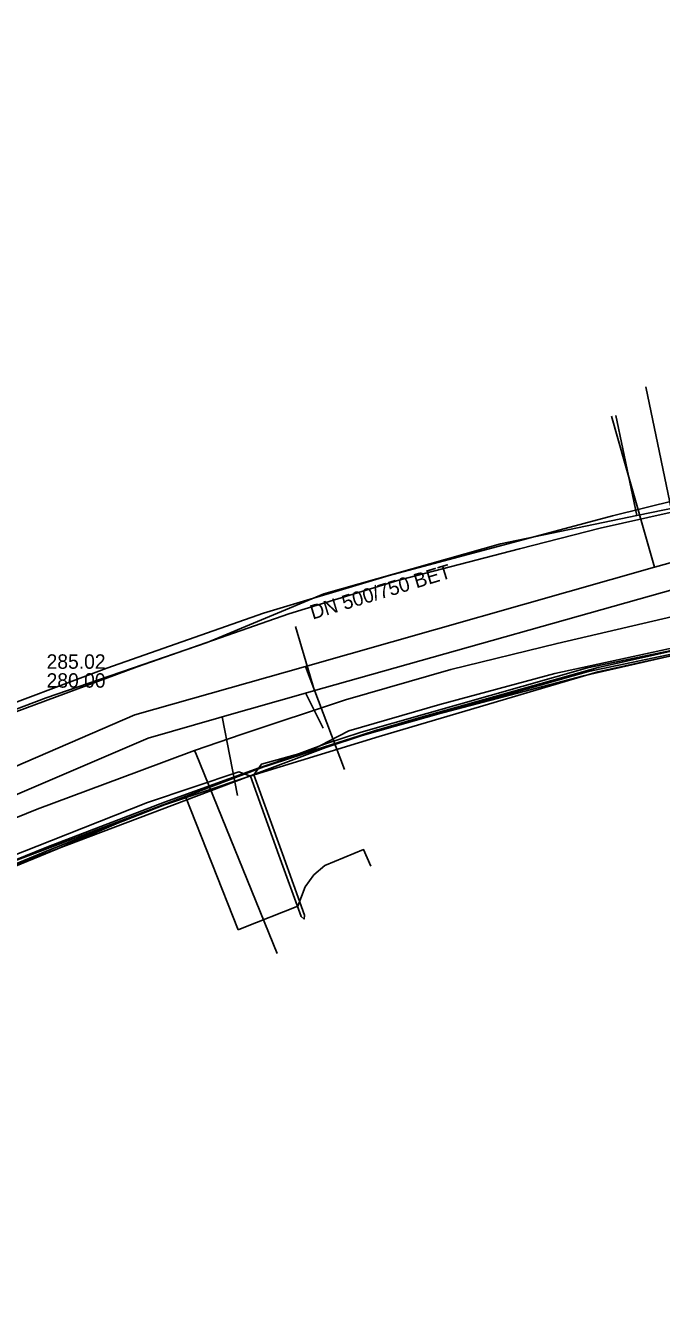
# Model space of a CAD drawing. Extents: x -600309 to -598967, y -1161267 to -1160292.
# Drawn here: x -599845.4 to -599810.1, y -1160475.9 to -1160404.2 of the extents above; entities that cross this region are included whole.
import ezdxf

# ---------------------------------------------------------------- set-up
doc = ezdxf.new("R2010")
doc.units = 0
for name, color, linetype in [('Vrstva 1', 7, 'Continuous'), ('Vrstva 12', 7, 'Continuous'), ('Vrstva 13', 7, 'Continuous'), ('Vrstva 16', 7, 'Continuous'), ('Vrstva 42', 7, 'Continuous'), ('Vrstva 44', 7, 'Continuous'), ('Vrstva 55', 7, 'Continuous'), ('Vrstva 9', 7, 'Continuous')]:
    doc.layers.add(name, color=color, linetype=linetype)

msp = doc.modelspace()

# ---------------------------------------------------------------- linework, layer by layer
at = {"layer": 'Vrstva 1'}
for points in [[(-599830.41, -1160437.57), (-599829.35, -1160441.14)], [(-599828.875, -1160443.215), (-599829.84, -1160441.28)]]:
    msp.add_lwpolyline(points, dxfattribs=at)
at = {"layer": 'Vrstva 12'}
for points in [[(-599806.25, -1160424.98), (-599805.61, -1160430.2), (-599811.47, -1160431.41)], [(-599811.47, -1160431.41), (-599812.64, -1160425.85)], [(-599850.9, -1160444.04), (-599844.23, -1160441.53), (-599835.31, -1160438.45), (-599828.83, -1160435.76), (-599819.04, -1160432.98), (-599811.47, -1160431.41)], [(-599836.51, -1160447), (-599832.5, -1160445.46), (-599825.91, -1160443.32), (-599814.43, -1160440.31), (-599806.08, -1160438.4), (-599789.87, -1160435.46), (-599787.73, -1160437.4), (-599784.67, -1160441.11), (-599784.1, -1160442.99), (-599781.37, -1160450.41)], [(-599849.78, -1160452.45), (-599849.19, -1160452.2), (-599843.65, -1160449.93), (-599839.09, -1160447.99), (-599836.51, -1160447)], [(-599833.582, -1160454.404), (-599836.51, -1160447)], [(-599833.367, -1160454.318), (-599830.281, -1160453.081), (-599829.878, -1160452.023), (-599829.397, -1160451.352), (-599828.772, -1160450.834), (-599826.635, -1160449.948), (-599826.227, -1160450.861)], [(-599833.582, -1160454.404), (-599833.367, -1160454.318)]]:
    msp.add_lwpolyline(points, dxfattribs=at)
at = {"layer": 'Vrstva 13'}
for points in [[(-599808.369, -1160436.756), (-599808.418, -1160436.523), (-599810.967, -1160424.266)], [(-599897.91, -1160475.9), (-599890.48, -1160470.86), (-599888.563, -1160469.598), (-599877.58, -1160463.13), (-599872.23, -1160460.28), (-599866.81, -1160457.55), (-599860.035, -1160454.342), (-599858.86, -1160453.81), (-599858.17, -1160453.46), (-599855.87, -1160452.4), (-599849.983, -1160449.842), (-599844.73, -1160447.71), (-599839.08, -1160445.59), (-599836.007, -1160444.443), (-599833.36, -1160443.55), (-599827.64, -1160441.64), (-599821.79, -1160439.96), (-599815.9, -1160438.51), (-599808.369, -1160436.756), (-599797.3, -1160434.741), (-599796.11, -1160434.53), (-599786.36, -1160432.84), (-599780.3, -1160431.87), (-599778.69, -1160431.87)], [(-599836.007, -1160444.443), (-599835.916, -1160444.647), (-599831.43, -1160455.71)]]:
    msp.add_lwpolyline(points, dxfattribs=at)
at = {"layer": 'Vrstva 16'}
for points in [[(-599810.5, -1160434.28), (-599812.14, -1160428.5), (-599812.88, -1160425.9)], [(-599900.7, -1160472.91), (-599895.44, -1160469.94), (-599890.85, -1160467.34), (-599889.04, -1160466.32), (-599871.21, -1160456.24), (-599860.77, -1160451.74), (-599858.17, -1160450.61), (-599854.01, -1160448.82), (-599850.22, -1160447.18), (-599839.32, -1160442.47), (-599829.86, -1160439.79), (-599810.5, -1160434.28), (-599809.75, -1160434.07), (-599807.51, -1160433.43), (-599804.5, -1160432.88), (-599798.57, -1160431.77), (-599794.9, -1160431.09), (-599789.412, -1160429.772), (-599788.733, -1160429.537)], [(-599829.86, -1160439.79), (-599827.69, -1160445.51)]]:
    msp.add_lwpolyline(points, dxfattribs=at)
at = {"layer": 'Vrstva 42'}
for points in [[(-599848.076, -1160442.575), (-599840.88, -1160439.88), (-599832.18, -1160436.83), (-599825.22, -1160434.73), (-599817.59, -1160432.71), (-599812.82, -1160431.43), (-599809.31, -1160430.56), (-599808.68, -1160430.172), (-599808.672, -1160429.964), (-599808.56, -1160429.77), (-599808.472, -1160429.976), (-599808.48, -1160430.162), (-599808.06, -1160430.38), (-599801.35, -1160429.01), (-599796.53, -1160428.1), (-599796.11, -1160428.14), (-599795.84, -1160428.48), (-599795.759, -1160429.187), (-599794.689, -1160435.255), (-599794.66, -1160436.243), (-599794.37, -1160437.123)], [(-599794.578, -1160437.115), (-599794.668, -1160436.858), (-599796.11, -1160436.26), (-599799.67, -1160436.81), (-599801.92, -1160437.6), (-599803.9, -1160437.5), (-599808.61, -1160438.57), (-599816.03, -1160440.17), (-599822.4, -1160441.89), (-599827.45, -1160443.35), (-599829.56, -1160444.45), (-599832.3, -1160445.21), (-599832.71, -1160445.808), (-599831.136, -1160450.186), (-599829.904, -1160453.588), (-599829.93, -1160453.81), (-599830.092, -1160453.656), (-599831.324, -1160450.254), (-599832.902, -1160445.866), (-599833.56, -1160445.63), (-599838.61, -1160447.34), (-599843.94, -1160449.44), (-599849.24, -1160451.53)]]:
    msp.add_lwpolyline(points, dxfattribs=at)
at = {"layer": 'Vrstva 44'}
for points in [[(-599807.339, -1160438.429), (-599814.211, -1160439.862), (-599826.766, -1160443.433), (-599828.8, -1160444.095), (-599831.479, -1160445.106), (-599847.354, -1160451.095)], [(-599807.339, -1160438.429), (-599813.61, -1160439.84), (-599823.565, -1160442.645), (-599825.77, -1160443.28), (-599831.479, -1160445.106), (-599832.43, -1160445.41), (-599837.68, -1160447.31), (-599844.1, -1160449.77), (-599847.354, -1160451.095)], [(-599847.098, -1160451.213), (-599833.159, -1160445.953), (-599828.734, -1160444.283), (-599826.708, -1160443.625), (-599814.163, -1160440.056), (-599807.003, -1160438.563)], [(-599807.88, -1160438.82), (-599813.63, -1160440.09), (-599825.77, -1160443.67), (-599832.4, -1160445.7), (-599833.159, -1160445.953), (-599837.68, -1160447.46), (-599844.09, -1160449.98), (-599847.098, -1160451.213)]]:
    msp.add_lwpolyline(points, dxfattribs=at)
at = {"layer": 'Vrstva 55'}
msp.add_lwpolyline([(-599786.68, -1160401.17), (-599787.1, -1160401.26), (-599788.17, -1160401.72), (-599787.06, -1160405.36), (-599786.22, -1160409.02), (-599784.87, -1160415.71), (-599784.42, -1160421.03), (-599785.62, -1160423.9), (-599788.32, -1160426.51), (-599789.88, -1160427.68), (-599798.8, -1160428.83), (-599804.33, -1160430.06), (-599813.51, -1160432.11), (-599817.99, -1160433.25), (-599824.68, -1160434.99), (-599830.78, -1160436.86), (-599839.19, -1160439.81), (-599846.57, -1160442.55)], dxfattribs=at)
at = {"layer": 'Vrstva 9'}
msp.add_line((-599833.617, -1160446.942), (-599834.477, -1160442.577), dxfattribs=at)
for points in [[(-599838.58, -1160443.76), (-599834.655, -1160442.628), (-599834.477, -1160442.577), (-599829.844, -1160441.268), (-599829.546, -1160441.183), (-599806.71, -1160434.73)], [(-599867.2, -1160456.07), (-599861.736, -1160453.7), (-599861.7, -1160453.685), (-599859.37, -1160452.699), (-599859.36, -1160452.695), (-599856.432, -1160451.405), (-599856.353, -1160451.37), (-599847.787, -1160447.702), (-599847.653, -1160447.645), (-599838.58, -1160443.76)]]:
    msp.add_lwpolyline(points, dxfattribs=at)

# ---------------------------------------------------------------- texts
at = {"layer": 'Vrstva 12'}
msp.add_text('DN 500/750 BET', height=0.8, rotation=16.78766, dxfattribs=at).set_placement((-599829.457, -1160437.188))
for s, p in [('285.02', (-599844.215, -1160439.913)), ('280.00', (-599844.215, -1160440.963))]:
    msp.add_text(s, height=0.8, dxfattribs=at).set_placement(p)

doc.saveas('drawing.dxf')
